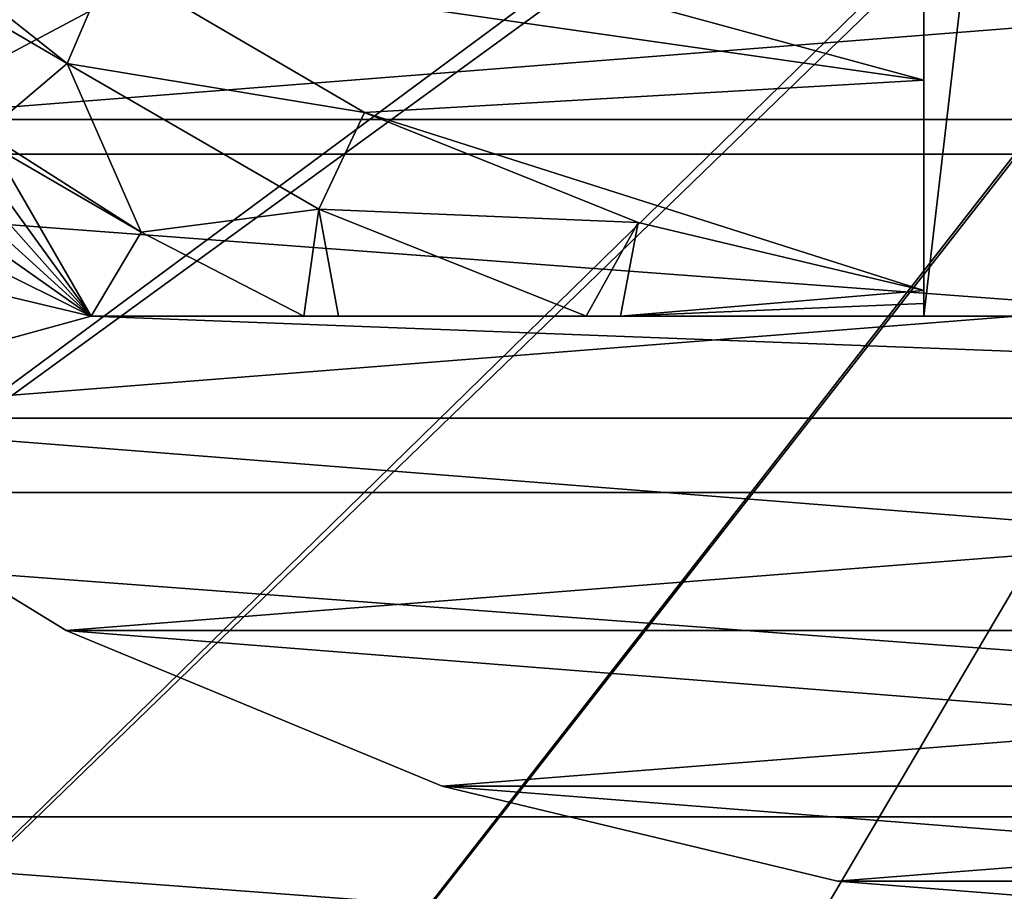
# Model space of a CAD drawing. Header units: inches. Extents: x -9.1 to 9.1, y 0 to 18.8.
# Tile 432 of 565: x 8.5292 to 8.6063, y 9.5247 to 9.593. Entities that reach past the tile are written whole.
import ezdxf

# ---------------------------------------------------------------- set-up
doc = ezdxf.new("R2010")
doc.units = ezdxf.units.IN
doc.header["$LTSCALE"] = 65.185185
doc.header["$MEASUREMENT"] = 0
for name, color, linetype in [('209', 7, 'CONTINUOUS'), ('26', 7, 'CONTINUOUS'), ('399', 7, 'CONTINUOUS'), ('400', 7, 'CONTINUOUS'), ('402', 7, 'CONTINUOUS'), ('404', 7, 'CONTINUOUS'), ('405', 7, 'CONTINUOUS'), ('412', 7, 'CONTINUOUS'), ('437', 7, 'CONTINUOUS'), ('811', 7, 'CONTINUOUS'), ('812', 7, 'CONTINUOUS'), ('818', 7, 'CONTINUOUS')]:
    doc.layers.add(name, color=color, linetype=linetype)

msp = doc.modelspace()

# ---------------------------------------------------------------- linework, layer by layer
at = {"layer": '209', "color": 252, "linetype": 'Continuous', "true_color": 0x969696}
for points in [[(8.418439, 9.585172, 6.407), (8.399757, 9.617532, 6.407), (8.831561, 9.585172, 6.407), (8.418439, 9.585172, 6.407)], [(8.831561, 9.585172, 6.407), (8.399757, 9.617532, 6.407), (8.850243, 9.617532, 6.407), (8.831561, 9.585172, 6.407)], [(8.441736, 9.555958, 6.407), (8.418439, 9.585172, 6.407), (8.808264, 9.555958, 6.407), (8.441736, 9.555958, 6.407)], [(8.808264, 9.555958, 6.407), (8.418439, 9.585172, 6.407), (8.831561, 9.585172, 6.407), (8.808264, 9.555958, 6.407)], [(8.469125, 9.530544, 6.407), (8.441736, 9.555958, 6.407), (8.780875, 9.530544, 6.407), (8.469125, 9.530544, 6.407)], [(8.780875, 9.530544, 6.407), (8.441736, 9.555958, 6.407), (8.808264, 9.555958, 6.407), (8.780875, 9.530544, 6.407)], [(8.499998, 9.509495, 6.407), (8.469125, 9.530544, 6.407), (8.750002, 9.509495, 6.407), (8.499998, 9.509495, 6.407)], [(8.750002, 9.509495, 6.407), (8.469125, 9.530544, 6.407), (8.780875, 9.530544, 6.407), (8.750002, 9.509495, 6.407)]]:
    msp.add_3dface(points, dxfattribs=at)
at = {"layer": '26', "color": 253, "linetype": 'Continuous', "true_color": 0xaab4c3}
for points in [[(8.602342, 9.356802, 6.625), (8.610372, 9.321804, 6.625), (8.698267, 9.711426, 6.625), (8.602342, 9.356802, 6.625)], [(8.694016, 9.697413, 6.625), (8.602342, 9.356802, 6.625), (8.698267, 9.711426, 6.625), (8.694016, 9.697413, 6.625)], [(8.571128, 9.421249, 6.625), (8.589162, 9.390201, 6.625), (8.694016, 9.697413, 6.625), (8.571128, 9.421249, 6.625)], [(8.687113, 9.684497, 6.625), (8.571128, 9.421249, 6.625), (8.694016, 9.697413, 6.625), (8.687113, 9.684497, 6.625)], [(8.589162, 9.390201, 6.625), (8.602342, 9.356802, 6.625), (8.694016, 9.697413, 6.625), (8.589162, 9.390201, 6.625)], [(8.522226, 9.473561, 6.625), (8.548647, 9.449246, 6.625), (8.687113, 9.684497, 6.625), (8.522226, 9.473561, 6.625)], [(8.677823, 9.673177, 6.625), (8.522226, 9.473561, 6.625), (8.687113, 9.684497, 6.625), (8.677823, 9.673177, 6.625)], [(8.548647, 9.449246, 6.625), (8.571128, 9.421249, 6.625), (8.687113, 9.684497, 6.625), (8.548647, 9.449246, 6.625)], [(8.492461, 9.493643, 6.625), (8.522226, 9.473561, 6.625), (8.677823, 9.673177, 6.625), (8.492461, 9.493643, 6.625)], [(8.666503, 9.663887, 6.625), (8.492461, 9.493643, 6.625), (8.677823, 9.673177, 6.625), (8.666503, 9.663887, 6.625)], [(8.461186, 9.514526, 6.625), (8.492461, 9.493643, 6.625), (8.666503, 9.663887, 6.625), (8.461186, 9.514526, 6.625)], [(8.653587, 9.656984, 6.625), (8.461186, 9.514526, 6.625), (8.666503, 9.663887, 6.625), (8.653587, 9.656984, 6.625)], [(8.408904, 9.568333, 6.625), (8.433149, 9.539588, 6.625), (8.653587, 9.656984, 6.625), (8.408904, 9.568333, 6.625)], [(8.639574, 9.652733, 6.625), (8.408904, 9.568333, 6.625), (8.653587, 9.656984, 6.625), (8.639574, 9.652733, 6.625)], [(8.433149, 9.539588, 6.625), (8.461186, 9.514526, 6.625), (8.653587, 9.656984, 6.625), (8.433149, 9.539588, 6.625)], [(8.388932, 9.60019, 6.625), (8.408904, 9.568333, 6.625), (8.639574, 9.652733, 6.625), (8.388932, 9.60019, 6.625)]]:
    msp.add_3dface(points, dxfattribs=at)
at = {"layer": '399', "color": 252, "linetype": 'Continuous', "true_color": 0x969696}
for points in [[(8.481457, 9.582457, 6.319), (8.789231, 9.60668, 6.319), (8.460769, 9.60668, 6.319), (8.481457, 9.582457, 6.319)], [(8.768543, 9.582457, 6.319), (8.789231, 9.60668, 6.319), (8.481457, 9.582457, 6.319), (8.768543, 9.582457, 6.319)], [(8.50568, 9.561769, 6.319), (8.768543, 9.582457, 6.319), (8.481457, 9.582457, 6.319), (8.50568, 9.561769, 6.319)], [(8.74432, 9.561769, 6.319), (8.768543, 9.582457, 6.319), (8.50568, 9.561769, 6.319), (8.74432, 9.561769, 6.319)], [(8.53284, 9.545126, 6.319), (8.74432, 9.561769, 6.319), (8.50568, 9.561769, 6.319), (8.53284, 9.545126, 6.319)], [(8.71716, 9.545126, 6.319), (8.74432, 9.561769, 6.319), (8.53284, 9.545126, 6.319), (8.71716, 9.545126, 6.319)], [(8.562269, 9.532936, 6.319), (8.71716, 9.545126, 6.319), (8.53284, 9.545126, 6.319), (8.562269, 9.532936, 6.319)], [(8.687731, 9.532936, 6.319), (8.71716, 9.545126, 6.319), (8.562269, 9.532936, 6.319), (8.687731, 9.532936, 6.319)], [(8.593244, 9.525499, 6.319), (8.687731, 9.532936, 6.319), (8.562269, 9.532936, 6.319), (8.593244, 9.525499, 6.319)], [(8.656756, 9.525499, 6.319), (8.687731, 9.532936, 6.319), (8.593244, 9.525499, 6.319), (8.656756, 9.525499, 6.319)], [(8.625, 9.523, 6.319), (8.656756, 9.525499, 6.319), (8.593244, 9.525499, 6.319), (8.625, 9.523, 6.319)]]:
    msp.add_3dface(points, dxfattribs=at)
at = {"layer": '400', "color": 252, "linetype": 'Continuous', "true_color": 0x969696}
for points in [[(8.424499, 9.694244, 6.294), (8.422, 9.726, 6.294), (8.534789, 9.56975, 6.294), (8.424499, 9.694244, 6.294)], [(8.534789, 9.56975, 6.294), (8.422, 9.726, 6.294), (8.444578, 9.726, 6.294), (8.534789, 9.56975, 6.294)], [(8.431936, 9.663269, 6.294), (8.424499, 9.694244, 6.294), (8.534789, 9.56975, 6.294), (8.431936, 9.663269, 6.294)], [(8.444126, 9.63384, 6.294), (8.431936, 9.663269, 6.294), (8.534789, 9.56975, 6.294), (8.444126, 9.63384, 6.294)], [(8.460769, 9.60668, 6.294), (8.444126, 9.63384, 6.294), (8.534789, 9.56975, 6.294), (8.460769, 9.60668, 6.294)], [(8.481457, 9.582457, 6.294), (8.460769, 9.60668, 6.294), (8.534789, 9.56975, 6.294), (8.481457, 9.582457, 6.294)], [(8.50568, 9.561769, 6.294), (8.481457, 9.582457, 6.294), (8.534789, 9.56975, 6.294), (8.50568, 9.561769, 6.294)], [(8.74432, 9.561769, 6.294), (8.50568, 9.561769, 6.294), (8.534789, 9.56975, 6.294), (8.74432, 9.561769, 6.294)], [(8.715211, 9.56975, 6.294), (8.74432, 9.561769, 6.294), (8.534789, 9.56975, 6.294), (8.715211, 9.56975, 6.294)], [(8.53284, 9.545126, 6.294), (8.50568, 9.561769, 6.294), (8.71716, 9.545126, 6.294), (8.53284, 9.545126, 6.294)], [(8.71716, 9.545126, 6.294), (8.50568, 9.561769, 6.294), (8.74432, 9.561769, 6.294), (8.71716, 9.545126, 6.294)], [(8.562269, 9.532936, 6.294), (8.53284, 9.545126, 6.294), (8.687731, 9.532936, 6.294), (8.562269, 9.532936, 6.294)], [(8.687731, 9.532936, 6.294), (8.53284, 9.545126, 6.294), (8.71716, 9.545126, 6.294), (8.687731, 9.532936, 6.294)], [(8.593244, 9.525499, 6.294), (8.562269, 9.532936, 6.294), (8.656756, 9.525499, 6.294), (8.593244, 9.525499, 6.294)], [(8.656756, 9.525499, 6.294), (8.562269, 9.532936, 6.294), (8.687731, 9.532936, 6.294), (8.656756, 9.525499, 6.294)], [(8.625, 9.523, 6.294), (8.593244, 9.525499, 6.294), (8.656756, 9.525499, 6.294), (8.625, 9.523, 6.294)]]:
    msp.add_3dface(points, dxfattribs=at)
at = {"layer": '402', "color": 252, "linetype": 'Continuous', "true_color": 0x969696}
for points in [[(8.53284, 9.545126, 6.319), (8.50568, 9.561769, 6.319), (8.53284, 9.545126, 6.294), (8.53284, 9.545126, 6.319)], [(8.50568, 9.561769, 6.319), (8.50568, 9.561769, 6.294), (8.53284, 9.545126, 6.294), (8.50568, 9.561769, 6.319)], [(8.562269, 9.532936, 6.319), (8.53284, 9.545126, 6.319), (8.562269, 9.532936, 6.294), (8.562269, 9.532936, 6.319)], [(8.53284, 9.545126, 6.319), (8.53284, 9.545126, 6.294), (8.562269, 9.532936, 6.294), (8.53284, 9.545126, 6.319)], [(8.593244, 9.525499, 6.319), (8.562269, 9.532936, 6.319), (8.593244, 9.525499, 6.294), (8.593244, 9.525499, 6.319)], [(8.562269, 9.532936, 6.319), (8.562269, 9.532936, 6.294), (8.593244, 9.525499, 6.294), (8.562269, 9.532936, 6.319)], [(8.625, 9.523, 6.319), (8.593244, 9.525499, 6.319), (8.625, 9.523, 6.294), (8.625, 9.523, 6.319)], [(8.593244, 9.525499, 6.319), (8.593244, 9.525499, 6.294), (8.625, 9.523, 6.294), (8.593244, 9.525499, 6.319)]]:
    msp.add_3dface(points, dxfattribs=at)
at = {"layer": '404', "color": 252, "linetype": 'Continuous', "true_color": 0x969696}
for points in [[(8.715211, 9.56975, 6.294), (8.534789, 9.56975, 6.294), (8.65, 9.56975, 6.254), (8.715211, 9.56975, 6.294)], [(8.534789, 9.56975, 6.294), (8.534789, 9.56975, 6.200231), (8.551436, 9.56975, 6.196784), (8.534789, 9.56975, 6.294)], [(8.65, 9.56975, 6.254), (8.534789, 9.56975, 6.294), (8.6, 9.56975, 6.254), (8.65, 9.56975, 6.254)], [(8.6, 9.56975, 6.254), (8.534789, 9.56975, 6.294), (8.6, 9.56975, 6.19404), (8.6, 9.56975, 6.254)], [(8.6, 9.56975, 6.19404), (8.534789, 9.56975, 6.294), (8.576238, 9.56975, 6.194555), (8.6, 9.56975, 6.19404)], [(8.576238, 9.56975, 6.194555), (8.534789, 9.56975, 6.294), (8.573545, 9.56975, 6.194686), (8.576238, 9.56975, 6.194555)], [(8.573545, 9.56975, 6.194686), (8.534789, 9.56975, 6.294), (8.554154, 9.56975, 6.196403), (8.573545, 9.56975, 6.194686)], [(8.554154, 9.56975, 6.196403), (8.534789, 9.56975, 6.294), (8.551436, 9.56975, 6.196784), (8.554154, 9.56975, 6.196403)]]:
    msp.add_3dface(points, dxfattribs=at)
at = {"layer": '405', "color": 252, "linetype": 'Continuous', "true_color": 0x969696}
for points in [[(8.534789, 9.56975, 6.294), (8.444578, 9.726, 6.294), (8.534789, 9.56975, 6.200231), (8.534789, 9.56975, 6.294)], [(8.534789, 9.56975, 6.200231), (8.444578, 9.726, 6.294), (8.527101, 9.583066, 6.196977), (8.534789, 9.56975, 6.200231)]]:
    msp.add_3dface(points, dxfattribs=at)
at = {"layer": '412', "color": 252, "linetype": 'Continuous', "true_color": 0x969696}
for points in [[(8.6, 9.709023, 6.254), (8.6, 9.56975, 6.254), (8.6, 9.701389, 6.214), (8.6, 9.709023, 6.254)], [(8.6, 9.701389, 6.214), (8.6, 9.56975, 6.254), (8.6, 9.608633, 6.214), (8.6, 9.701389, 6.214)], [(8.6, 9.608633, 6.214), (8.6, 9.56975, 6.254), (8.6, 9.598807, 6.204374), (8.6, 9.608633, 6.214)], [(8.6, 9.598807, 6.204374), (8.6, 9.56975, 6.254), (8.6, 9.58825, 6.194), (8.6, 9.598807, 6.204374)], [(8.6, 9.58825, 6.194), (8.6, 9.56975, 6.254), (8.6, 9.571763, 6.194), (8.6, 9.58825, 6.194)], [(8.6, 9.571763, 6.194), (8.6, 9.56975, 6.254), (8.6, 9.570756, 6.19401), (8.6, 9.571763, 6.194)], [(8.6, 9.56975, 6.254), (8.6, 9.56975, 6.19404), (8.6, 9.570756, 6.19401), (8.6, 9.56975, 6.254)]]:
    msp.add_3dface(points, dxfattribs=at)
at = {"layer": '437', "color": 252, "linetype": 'Continuous', "true_color": 0x969696}
msp.add_3dface([(8.6, 9.598807, 6.204374), (8.6, 9.58825, 6.194), (8.576542, 9.594654, 6.194), (8.6, 9.598807, 6.204374)], dxfattribs=at)
at = {"layer": '811', "color": 252, "linetype": 'Continuous', "true_color": 0x969696}
for points in [[(8.576542, 9.594654, 6.194), (8.6, 9.58825, 6.194), (8.536267, 9.59739, 6.194), (8.576542, 9.594654, 6.194)], [(8.536267, 9.59739, 6.194), (8.6, 9.58825, 6.194), (8.556191, 9.585717, 6.194), (8.536267, 9.59739, 6.194)], [(8.6, 9.58825, 6.194), (8.6, 9.571763, 6.194), (8.556191, 9.585717, 6.194), (8.6, 9.58825, 6.194)], [(8.556191, 9.585717, 6.194), (8.6, 9.571763, 6.194), (8.57763, 9.577104, 6.194), (8.556191, 9.585717, 6.194)]]:
    msp.add_3dface(points, dxfattribs=at)
at = {"layer": '812', "color": 252, "linetype": 'Continuous', "true_color": 0x969696}
for points in [[(8.6, 9.56975, 6.254), (8.6, 9.709023, 6.254), (8.611039, 9.664539, 6.254), (8.6, 9.56975, 6.254)], [(8.65, 9.56975, 6.254), (8.6, 9.56975, 6.254), (8.611039, 9.664539, 6.254), (8.65, 9.56975, 6.254)]]:
    msp.add_3dface(points, dxfattribs=at)
at = {"layer": '818', "color": 252, "linetype": 'Continuous', "true_color": 0x969696}
for points in [[(8.518476, 9.598006, 6.195067), (8.51529, 9.603523, 6.194675), (8.532913, 9.589546, 6.194706), (8.518476, 9.598006, 6.195067)], [(8.51529, 9.603523, 6.194675), (8.536267, 9.59739, 6.194), (8.532913, 9.589546, 6.194706), (8.51529, 9.603523, 6.194675)], [(8.526496, 9.584114, 6.196793), (8.518476, 9.598006, 6.195067), (8.532913, 9.589546, 6.194706), (8.526496, 9.584114, 6.196793)], [(8.536267, 9.59739, 6.194), (8.556191, 9.585717, 6.194), (8.532913, 9.589546, 6.194706), (8.536267, 9.59739, 6.194)], [(8.526496, 9.584114, 6.196793), (8.532913, 9.589546, 6.194706), (8.538713, 9.576329, 6.196805), (8.526496, 9.584114, 6.196793)], [(8.532913, 9.589546, 6.194706), (8.556191, 9.585717, 6.194), (8.552612, 9.57815, 6.194706), (8.532913, 9.589546, 6.194706)], [(8.532913, 9.589546, 6.194706), (8.552612, 9.57815, 6.194706), (8.538713, 9.576329, 6.196805), (8.532913, 9.589546, 6.194706)], [(8.556191, 9.585717, 6.194), (8.57763, 9.577104, 6.194), (8.552612, 9.57815, 6.194706), (8.556191, 9.585717, 6.194)], [(8.527101, 9.583066, 6.196977), (8.526496, 9.584114, 6.196793), (8.538713, 9.576329, 6.196805), (8.527101, 9.583066, 6.196977)], [(8.534789, 9.56975, 6.200231), (8.527101, 9.583066, 6.196977), (8.538713, 9.576329, 6.196805), (8.534789, 9.56975, 6.200231)], [(8.552612, 9.57815, 6.194706), (8.551436, 9.56975, 6.196784), (8.538713, 9.576329, 6.196805), (8.552612, 9.57815, 6.194706)], [(8.554154, 9.56975, 6.196403), (8.551436, 9.56975, 6.196784), (8.552612, 9.57815, 6.194706), (8.554154, 9.56975, 6.196403)], [(8.573545, 9.56975, 6.194686), (8.554154, 9.56975, 6.196403), (8.552612, 9.57815, 6.194706), (8.573545, 9.56975, 6.194686)], [(8.57763, 9.577104, 6.194), (8.573545, 9.56975, 6.194686), (8.552612, 9.57815, 6.194706), (8.57763, 9.577104, 6.194)], [(8.576238, 9.56975, 6.194555), (8.573545, 9.56975, 6.194686), (8.57763, 9.577104, 6.194), (8.576238, 9.56975, 6.194555)], [(8.6, 9.571763, 6.194), (8.576238, 9.56975, 6.194555), (8.57763, 9.577104, 6.194), (8.6, 9.571763, 6.194)], [(8.551436, 9.56975, 6.196784), (8.534789, 9.56975, 6.200231), (8.538713, 9.576329, 6.196805), (8.551436, 9.56975, 6.196784)], [(8.576238, 9.56975, 6.194555), (8.6, 9.571763, 6.194), (8.6, 9.570756, 6.19401), (8.576238, 9.56975, 6.194555)], [(8.6, 9.56975, 6.19404), (8.576238, 9.56975, 6.194555), (8.6, 9.570756, 6.19401), (8.6, 9.56975, 6.19404)]]:
    msp.add_3dface(points, dxfattribs=at)

doc.saveas('drawing.dxf')
